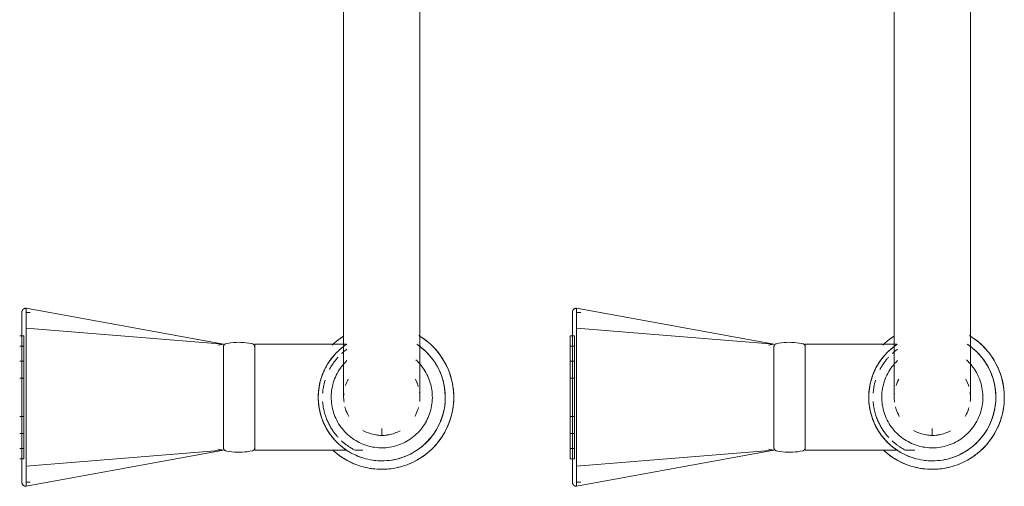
# Model space of a CAD drawing. Header units: millimetres. Extents: x -281 to 121694, y -16481 to 65128.
# Tile 623 of 656: x 14965 to 15197, y 33159 to 33269. Entities that reach past the tile are written whole.
import ezdxf

# ---------------------------------------------------------------- set-up
doc = ezdxf.new("R2010")
doc.units = ezdxf.units.MM
doc.layers.add('A--L74__VasteSanitaireVoorz', color=1, linetype='Continuous', lineweight=5)
doc.layers.add('A--L82__LosseGebruikersInvent', color=1, linetype='Continuous', lineweight=5)

# ---------------------------------------------------------------- blocks, each defined once
blk = doc.blocks.new('NLRS_82_FU_UN_spoekbak_gen_kad - spoelbak dxbxh 900x1200x957-V536-L_80_ 15')
at = {"layer": 'A--L74__VasteSanitaireVoorz'}
for p, q in [((37.39, -44.82), (84, -36.32)), ((84, -41.04), (84, -36.32)), ((167.39, -44.82), (214, -36.32)), ((214, -41.04), (214, -36.32)), ((84, -37.32), (83, -37.32)), ((214, -37.32), (213, -37.32)), ((37.39, -44.82), (84, -41.04)), ((84, -73.61), (84, -41.04)), ((167.39, -44.82), (214, -41.04)), ((214, -73.61), (214, -41.04)), ((85.5, -42.82), (84.5, -42.82)), ((84.5, -42.82), (84.5, -71.82)), ((84.5, -42.82), (84.5, -71.82)), ((85.5, -71.82), (85.5, -42.82)), ((85.5, -71.82), (85.5, -42.82)), ((215.5, -42.82), (214.5, -42.82)), ((214.5, -42.82), (214.5, -71.82)), ((214.5, -42.82), (214.5, -71.82)), ((6.3, -44.82), (4.1, -44.82)), ((30, -44.82), (8.29, -44.82)), ((30, -69.82), (30, -44.82)), ((38.71, -45.05), (37.39, -44.82)), ((37.39, -45.25), (37.39, -69.4)), ((85.5, -45.24), (84.5, -45.24)), ((84.5, -45.24), (84.5, -69.41)), ((84.5, -45.24), (84.5, -69.41)), ((84.5, -69.41), (84.5, -45.24)), ((84.5, -69.41), (84.5, -45.24)), ((85.5, -69.41), (85.5, -45.24)), ((85.5, -69.41), (85.5, -45.24)), ((85.5, -45.24), (85.5, -69.41)), ((85.5, -45.24), (85.5, -69.41)), ((136.3, -44.82), (134.49, -44.82)), ((160, -44.82), (138.29, -44.82)), ((160, -69.82), (160, -44.82)), ((168.71, -45.05), (167.39, -44.82)), ((167.39, -45.25), (167.39, -69.4)), ((215.5, -45.24), (214.5, -45.24)), ((214.5, -45.24), (214.5, -69.41)), ((214.5, -45.24), (214.5, -69.41)), ((214.5, -69.41), (214.5, -45.24)), ((214.5, -69.41), (214.5, -45.24)), ((0, -48.49), (0, -49.97)), ((85.5, -48.79), (84.5, -48.79)), ((84.5, -48.79), (84.5, -65.85)), ((84.5, -48.79), (84.5, -65.85)), ((84.5, -65.85), (84.5, -48.79)), ((84.5, -65.85), (84.5, -48.79)), ((85.5, -65.85), (85.5, -48.79)), ((85.5, -65.85), (85.5, -48.79)), ((85.5, -48.79), (85.5, -65.85)), ((85.5, -48.79), (85.5, -65.85)), ((130, -48.49), (130, -49.97)), ((215.5, -48.79), (214.5, -48.79)), ((214.5, -48.79), (214.5, -65.85)), ((214.5, -48.79), (214.5, -65.85)), ((214.5, -65.85), (214.5, -48.79)), ((214.5, -65.85), (214.5, -48.79)), ((85.5, -52.79), (84.5, -52.79)), ((84.5, -52.79), (84.5, -61.86)), ((84.5, -52.79), (84.5, -61.86)), ((84.5, -61.86), (84.5, -52.79)), ((84.5, -61.86), (84.5, -52.79)), ((85.5, -61.86), (85.5, -52.79)), ((85.5, -61.86), (85.5, -52.79)), ((85.5, -52.79), (85.5, -61.86)), ((85.5, -52.79), (85.5, -61.86)), ((215.5, -52.79), (214.5, -52.79)), ((214.5, -52.79), (214.5, -61.86)), ((214.5, -52.79), (214.5, -61.86)), ((214.5, -61.86), (214.5, -52.79)), ((214.5, -61.86), (214.5, -52.79)), ((84, -59.18), (84, -55.47)), ((214, -59.18), (214, -55.47)), ((84.5, -61.86), (85.5, -61.86)), ((214.5, -61.86), (215.5, -61.86)), ((84.5, -65.85), (85.5, -65.85)), ((214.5, -65.85), (215.5, -65.85)), ((37.39, -69.82), (38.71, -69.6)), ((84.5, -69.41), (85.5, -69.41)), ((167.39, -69.82), (168.71, -69.6)), ((214.5, -69.41), (215.5, -69.41)), ((8.39, -69.82), (30, -69.82)), ((37.39, -69.82), (84, -78.33)), ((37.39, -69.82), (84, -73.61)), ((84.5, -71.82), (85.5, -71.82)), ((138.39, -69.82), (160, -69.82)), ((167.39, -69.82), (214, -78.33)), ((167.39, -69.82), (214, -73.61)), ((214.5, -71.82), (215.5, -71.82)), ((84, -78.33), (84, -73.61)), ((214, -78.33), (214, -73.61)), ((83, -77.33), (84, -77.33)), ((213, -77.33), (214, -77.33)), ((-9, -87.32), (-9, -177.32)), ((9, -177.32), (9, -87.32)), ((121, -87.32), (121, -177.32)), ((139, -177.32), (139, -87.32))]:
    blk.add_line(p, q, dxfattribs=at)
at = {"layer": 'A--L74__VasteSanitaireVoorz', "flags": 128}
for points in [[(84, -36.32), (84.04, -36.32), (84.08, -36.32), (84.12, -36.33), (84.16, -36.33), (84.2, -36.34), (84.24, -36.35), (84.28, -36.36), (84.31, -36.37), (84.35, -36.38), (84.39, -36.4), (84.43, -36.41), (84.46, -36.43), (84.5, -36.45), (84.53, -36.47), (84.56, -36.49), (84.6, -36.52), (84.63, -36.54), (84.66, -36.57), (84.69, -36.59), (84.72, -36.62), (84.74, -36.65), (84.77, -36.68), (84.8, -36.71), (84.82, -36.75), (84.84, -36.78), (84.86, -36.81), (84.88, -36.85), (84.9, -36.88), (84.92, -36.92), (84.93, -36.96), (84.95, -36.99), (84.96, -37.03), (84.97, -37.07), (84.98, -37.11), (84.99, -37.15), (84.99, -37.19), (85, -37.23), (85, -37.27), (85, -37.31), (85, -37.32)], [(214, -36.32), (214.04, -36.32), (214.08, -36.32), (214.12, -36.33), (214.16, -36.33), (214.2, -36.34), (214.24, -36.35), (214.28, -36.36), (214.31, -36.37), (214.35, -36.38), (214.39, -36.4), (214.43, -36.41), (214.46, -36.43), (214.5, -36.45), (214.53, -36.47), (214.56, -36.49), (214.6, -36.52), (214.63, -36.54), (214.66, -36.57), (214.69, -36.59), (214.72, -36.62), (214.74, -36.65), (214.77, -36.68), (214.8, -36.71), (214.82, -36.75), (214.84, -36.78), (214.86, -36.81), (214.88, -36.85), (214.9, -36.88), (214.92, -36.92), (214.93, -36.96), (214.95, -36.99), (214.96, -37.03), (214.97, -37.07), (214.98, -37.11), (214.99, -37.15), (214.99, -37.19), (215, -37.23), (215, -37.27), (215, -37.31), (215, -37.32)], [(85, -37.32), (85, -37.32), (85, -37.34), (85, -37.36), (85, -37.4), (85, -37.43)], [(85, -41.36), (85, -41.14), (85, -40.92), (85, -40.7), (85, -40.49), (85, -40.28), (85, -40.07), (85, -39.87), (85, -39.68), (85, -39.49), (85, -39.31), (85, -39.13), (85, -38.97), (85, -38.8), (85, -38.65), (85, -38.5), (85, -38.36), (85, -38.23), (85, -38.11), (85, -37.99), (85, -37.89), (85, -37.79), (85, -37.7), (85, -37.62), (85, -37.55), (85, -37.49), (85, -37.44), (85, -37.39), (85, -37.36), (85, -37.34), (85, -37.32), (85, -37.32)], [(85, -37.43), (85, -37.84), (85, -38.33), (85, -38.89), (85, -39.53), (85, -40.24), (85, -41.03), (85, -41.88), (85, -42.81), (85, -43.8), (85, -44.86), (85, -45.99), (85, -47.18), (85, -48.43), (85, -49.74), (85, -51.11), (85, -52.53), (85, -53.39)], [(215, -37.32), (215, -37.32), (215, -37.34), (215, -37.36), (215, -37.4), (215, -37.43)], [(215, -41.36), (215, -41.14), (215, -40.92), (215, -40.7), (215, -40.49), (215, -40.28), (215, -40.07), (215, -39.87), (215, -39.68), (215, -39.49), (215, -39.31), (215, -39.13), (215, -38.97), (215, -38.8), (215, -38.65), (215, -38.5), (215, -38.36), (215, -38.23), (215, -38.11), (215, -37.99), (215, -37.89), (215, -37.79), (215, -37.7), (215, -37.62), (215, -37.55), (215, -37.49), (215, -37.44), (215, -37.39), (215, -37.36), (215, -37.34), (215, -37.32), (215, -37.32)], [(215, -37.43), (215, -37.84), (215, -38.33), (215, -38.89), (215, -39.53), (215, -40.24), (215, -41.03), (215, -41.88), (215, -42.81), (215, -43.8), (215, -44.86), (215, -45.99), (215, -47.18), (215, -48.43), (215, -49.74), (215, -51.11), (215, -52.53), (215, -53.39)], [(0, -40.32), (-0.68, -40.34), (-1.36, -40.38), (-2.04, -40.45), (-2.71, -40.54), (-3.38, -40.66), (-4.04, -40.81), (-4.7, -40.99), (-5.35, -41.19), (-5.99, -41.41), (-6.62, -41.67), (-7.24, -41.94), (-7.85, -42.25), (-8.45, -42.57), (-9.03, -42.92), (-9.6, -43.29), (-10.15, -43.69), (-10.69, -44.11), (-11.21, -44.54), (-11.71, -45), (-12.2, -45.48), (-12.66, -45.98), (-13.1, -46.49), (-13.53, -47.03), (-13.93, -47.57), (-14.31, -48.14), (-14.66, -48.72), (-14.99, -49.31), (-15.3, -49.92), (-15.59, -50.54), (-15.84, -51.16), (-16.08, -51.8), (-16.29, -52.45), (-16.47, -53.11), (-16.62, -53.77), (-16.75, -54.43), (-16.85, -55.11), (-16.93, -55.78), (-16.98, -56.46), (-17, -57.14), (-16.99, -57.82), (-16.96, -58.5), (-16.9, -59.18), (-16.81, -59.85), (-16.7, -60.52), (-16.56, -61.19), (-16.39, -61.85), (-16.19, -62.5), (-15.97, -63.14), (-15.73, -63.77), (-15.46, -64.4), (-15.16, -65.01), (-14.84, -65.61), (-14.5, -66.2), (-14.13, -66.77), (-13.74, -67.33), (-13.33, -67.87), (-12.9, -68.39), (-12.45, -68.9), (-11.97, -69.39), (-11.48, -69.86), (-10.97, -70.31), (-10.44, -70.74), (-9.9, -71.14), (-9.34, -71.53), (-8.76, -71.89)], [(11.48, -44.79), (10.97, -44.34), (10.44, -43.91), (9.9, -43.5), (9.34, -43.12), (8.76, -42.76), (8.17, -42.42), (7.57, -42.1), (6.96, -41.81), (6.33, -41.55), (5.69, -41.31), (5.05, -41.09), (4.4, -40.9), (3.74, -40.74), (3.07, -40.6), (2.4, -40.49), (1.72, -40.41), (1.05, -40.36), (0.37, -40.33), (0, -40.32)], [(85, -73.28), (85, -71.42), (85, -69.53), (85, -67.62), (85, -65.7), (85, -63.76), (85, -61.81), (85, -59.86), (85, -57.9), (85, -55.94), (85, -53.98), (85, -52.03), (85, -50.09), (85, -48.15), (85, -46.24), (85, -44.34), (85, -42.46), (85, -41.36)], [(130, -40.32), (129.32, -40.34), (128.64, -40.38), (127.96, -40.45), (127.29, -40.54), (126.62, -40.66), (125.96, -40.81), (125.3, -40.99), (124.65, -41.19), (124.01, -41.41), (123.38, -41.67), (122.76, -41.94), (122.15, -42.25), (121.55, -42.57), (120.97, -42.92), (120.4, -43.29), (119.85, -43.69), (119.31, -44.11), (118.79, -44.54), (118.29, -45), (117.8, -45.48), (117.34, -45.98), (116.9, -46.49), (116.47, -47.03), (116.07, -47.57), (115.69, -48.14), (115.34, -48.72), (115.01, -49.31), (114.7, -49.92), (114.41, -50.54), (114.16, -51.16), (113.92, -51.8), (113.71, -52.45), (113.53, -53.11), (113.38, -53.77), (113.25, -54.43), (113.15, -55.11), (113.07, -55.78), (113.02, -56.46), (113, -57.14), (113.01, -57.82), (113.04, -58.5), (113.1, -59.18), (113.19, -59.85), (113.3, -60.52), (113.44, -61.19), (113.61, -61.85), (113.81, -62.5), (114.03, -63.14), (114.27, -63.77), (114.54, -64.4), (114.84, -65.01), (115.16, -65.61), (115.5, -66.2), (115.87, -66.77), (116.26, -67.33), (116.67, -67.87), (117.1, -68.39), (117.55, -68.9), (118.03, -69.39), (118.52, -69.86), (119.03, -70.31), (119.56, -70.74), (120.1, -71.14), (120.66, -71.53), (121.24, -71.89)], [(141.48, -44.79), (140.97, -44.34), (140.44, -43.91), (139.9, -43.5), (139.34, -43.12), (138.76, -42.76), (138.17, -42.42), (137.57, -42.1), (136.96, -41.81), (136.33, -41.55), (135.69, -41.31), (135.05, -41.09), (134.4, -40.9), (133.74, -40.74), (133.07, -40.6), (132.4, -40.49), (131.72, -40.41), (131.05, -40.36), (130.37, -40.33), (130, -40.32)], [(215, -73.28), (215, -71.42), (215, -69.53), (215, -67.62), (215, -65.7), (215, -63.76), (215, -61.81), (215, -59.86), (215, -57.9), (215, -55.94), (215, -53.98), (215, -52.03), (215, -50.09), (215, -48.15), (215, -46.24), (215, -44.34), (215, -42.46), (215, -41.36)], [(0, -42.32), (-0.6, -42.34), (-1.2, -42.37), (-1.8, -42.43), (-2.39, -42.52), (-2.98, -42.62), (-3.57, -42.75), (-4.15, -42.91), (-4.72, -43.09), (-5.28, -43.29), (-5.84, -43.51), (-6.39, -43.75), (-6.93, -44.02), (-7.45, -44.31), (-7.97, -44.62), (-8.47, -44.94), (-8.96, -45.29), (-9.43, -45.66), (-9.89, -46.05), (-10.33, -46.45), (-10.76, -46.87), (-11.17, -47.31), (-11.56, -47.77), (-11.93, -48.24), (-12.29, -48.72), (-12.62, -49.22), (-12.94, -49.73), (-13.23, -50.25), (-13.5, -50.79), (-13.75, -51.33), (-13.98, -51.89), (-14.19, -52.45), (-14.37, -53.02), (-14.53, -53.6), (-14.67, -54.19), (-14.78, -54.77), (-14.87, -55.37), (-14.94, -55.96), (-14.98, -56.56), (-15, -57.16), (-14.99, -57.76), (-14.96, -58.36), (-14.91, -58.96), (-14.83, -59.55), (-14.73, -60.15), (-14.61, -60.73), (-14.46, -61.31), (-14.29, -61.89), (-14.09, -62.46), (-13.88, -63.02), (-13.64, -63.57), (-13.38, -64.11), (-13.1, -64.64), (-12.79, -65.15), (-12.47, -65.66), (-12.13, -66.15), (-11.76, -66.63), (-11.38, -67.09), (-10.98, -67.54), (-10.57, -67.97), (-10.13, -68.38), (-9.68, -68.78), (-9.22, -69.16), (-8.73, -69.52), (-8.24, -69.86)], [(8.47, -69.7), (8.96, -69.36), (9.43, -68.99), (9.89, -68.6), (10.33, -68.2), (10.76, -67.77), (11.17, -67.34), (11.56, -66.88), (11.93, -66.41), (12.29, -65.93), (12.62, -65.43), (12.94, -64.92), (13.23, -64.39), (13.5, -63.86), (13.75, -63.31), (13.98, -62.76), (14.19, -62.2), (14.37, -61.62), (14.53, -61.05), (14.67, -60.46), (14.78, -59.87), (14.87, -59.28), (14.94, -58.68), (14.98, -58.09), (15, -57.49), (14.99, -56.89), (14.96, -56.29), (14.91, -55.69), (14.83, -55.09), (14.73, -54.5), (14.61, -53.92), (14.46, -53.33), (14.29, -52.76), (14.09, -52.19), (13.88, -51.63), (13.64, -51.08), (13.38, -50.54), (13.1, -50.01), (12.79, -49.49), (12.47, -48.99), (12.13, -48.5), (11.76, -48.02), (11.38, -47.56), (10.98, -47.11), (10.57, -46.68), (10.13, -46.26), (9.68, -45.87), (9.22, -45.49), (8.73, -45.13), (8.24, -44.79), (7.73, -44.47), (7.21, -44.17), (6.68, -43.89), (6.14, -43.64), (5.59, -43.4), (5.02, -43.19), (4.46, -43), (3.88, -42.83), (3.3, -42.69), (2.71, -42.57), (2.12, -42.47), (1.52, -42.4), (0.92, -42.35), (0.32, -42.33), (0, -42.32)], [(130, -42.32), (129.4, -42.34), (128.8, -42.37), (128.2, -42.43), (127.61, -42.52), (127.02, -42.62), (126.43, -42.75), (125.85, -42.91), (125.28, -43.09), (124.72, -43.29), (124.16, -43.51), (123.61, -43.75), (123.07, -44.02), (122.55, -44.31), (122.03, -44.62), (121.53, -44.94), (121.04, -45.29), (120.57, -45.66), (120.11, -46.05), (119.67, -46.45), (119.24, -46.87), (118.83, -47.31), (118.44, -47.77), (118.07, -48.24), (117.71, -48.72), (117.38, -49.22), (117.06, -49.73), (116.77, -50.25), (116.5, -50.79), (116.25, -51.33), (116.02, -51.89), (115.81, -52.45), (115.63, -53.02), (115.47, -53.6), (115.33, -54.19), (115.22, -54.77), (115.13, -55.37), (115.06, -55.96), (115.02, -56.56), (115, -57.16), (115.01, -57.76), (115.04, -58.36), (115.09, -58.96), (115.17, -59.55), (115.27, -60.15), (115.39, -60.73), (115.54, -61.31), (115.71, -61.89), (115.91, -62.46), (116.12, -63.02), (116.36, -63.57), (116.62, -64.11), (116.9, -64.64), (117.21, -65.15), (117.53, -65.66), (117.87, -66.15), (118.24, -66.63), (118.62, -67.09), (119.02, -67.54), (119.43, -67.97), (119.87, -68.38), (120.32, -68.78), (120.78, -69.16), (121.27, -69.52), (121.76, -69.86)], [(138.47, -69.7), (138.96, -69.36), (139.43, -68.99), (139.89, -68.6), (140.33, -68.2), (140.76, -67.77), (141.17, -67.34), (141.56, -66.88), (141.93, -66.41), (142.29, -65.93), (142.62, -65.43), (142.94, -64.92), (143.23, -64.39), (143.5, -63.86), (143.75, -63.31), (143.98, -62.76), (144.19, -62.2), (144.37, -61.62), (144.53, -61.05), (144.67, -60.46), (144.78, -59.87), (144.87, -59.28), (144.94, -58.68), (144.98, -58.09), (145, -57.49), (144.99, -56.89), (144.96, -56.29), (144.91, -55.69), (144.83, -55.09), (144.73, -54.5), (144.61, -53.92), (144.46, -53.33), (144.29, -52.76), (144.09, -52.19), (143.88, -51.63), (143.64, -51.08), (143.38, -50.54), (143.1, -50.01), (142.79, -49.49), (142.47, -48.99), (142.13, -48.5), (141.76, -48.02), (141.38, -47.56), (140.98, -47.11), (140.57, -46.68), (140.13, -46.26), (139.68, -45.87), (139.22, -45.49), (138.73, -45.13), (138.24, -44.79), (137.73, -44.47), (137.21, -44.17), (136.68, -43.89), (136.14, -43.64), (135.59, -43.4), (135.02, -43.19), (134.46, -43), (133.88, -42.83), (133.3, -42.69), (132.71, -42.57), (132.12, -42.47), (131.52, -42.4), (130.92, -42.35), (130.32, -42.33), (130, -42.32)], [(0, -45.39), (-0.48, -45.4), (-0.95, -45.42), (-1.43, -45.47), (-1.9, -45.54), (-2.37, -45.62), (-2.84, -45.73), (-3.3, -45.85), (-3.76, -45.99), (-4.21, -46.15), (-4.65, -46.33), (-5.08, -46.52), (-5.51, -46.74), (-5.93, -46.96), (-6.34, -47.21), (-6.74, -47.47), (-7.13, -47.75), (-7.51, -48.04), (-7.87, -48.35), (-8.22, -48.67), (-8.56, -49.01), (-8.89, -49.36), (-9.2, -49.72), (-9.5, -50.09), (-9.78, -50.48), (-10.05, -50.87), (-10.3, -51.28), (-10.53, -51.7), (-10.75, -52.12), (-10.94, -52.56), (-11.13, -53), (-11.29, -53.45), (-11.44, -53.9), (-11.56, -54.36), (-11.67, -54.83), (-11.76, -55.29), (-11.84, -55.77), (-11.89, -56.24), (-11.92, -56.72), (-11.94, -57.2), (-11.93, -57.67), (-11.91, -58.15), (-11.87, -58.63), (-11.81, -59.1), (-11.72, -59.57), (-11.63, -60.04), (-11.51, -60.5), (-11.37, -60.96), (-11.22, -61.41), (-11.05, -61.85), (-10.86, -62.29), (-10.65, -62.72), (-10.42, -63.14), (-10.18, -63.56), (-9.93, -63.96), (-9.65, -64.35), (-9.36, -64.73), (-9.06, -65.1), (-8.74, -65.45), (-8.41, -65.8), (-8.06, -66.13)], [(8.22, -65.98), (8.56, -65.64), (8.89, -65.29), (9.2, -64.93), (9.5, -64.56), (9.78, -64.17), (10.05, -63.77), (10.3, -63.37), (10.53, -62.95), (10.75, -62.53), (10.94, -62.09), (11.13, -61.65), (11.29, -61.2), (11.44, -60.75), (11.56, -60.29), (11.67, -59.82), (11.76, -59.35), (11.84, -58.88), (11.89, -58.41), (11.92, -57.93), (11.94, -57.45), (11.93, -56.98), (11.91, -56.5), (11.87, -56.02), (11.81, -55.55), (11.72, -55.08), (11.63, -54.61), (11.51, -54.15), (11.37, -53.69), (11.22, -53.24), (11.05, -52.79), (10.86, -52.36), (10.65, -51.93), (10.42, -51.5), (10.18, -51.09), (9.93, -50.69), (9.65, -50.3), (9.36, -49.92), (9.06, -49.55), (8.74, -49.19), (8.41, -48.85), (8.06, -48.52), (7.71, -48.21), (7.33, -47.9), (6.95, -47.62), (6.56, -47.35), (6.15, -47.09), (5.74, -46.86), (5.32, -46.64), (4.89, -46.43), (4.45, -46.24), (4, -46.08), (3.55, -45.92), (3.09, -45.79), (2.62, -45.68), (2.16, -45.58), (1.68, -45.51), (1.21, -45.45), (0.73, -45.41), (0.26, -45.39), (0, -45.39)], [(30, -45.42), (30, -45.39), (30, -45.36), (30.01, -45.33), (30.01, -45.3), (30.01, -45.27), (30.02, -45.24), (30.03, -45.21), (30.04, -45.18), (30.05, -45.16), (30.06, -45.13), (30.07, -45.1), (30.08, -45.07), (30.1, -45.05), (30.11, -45.02), (30.13, -45), (30.15, -44.97), (30.17, -44.95), (30.19, -44.92), (30.21, -44.9), (30.23, -44.88), (30.25, -44.86), (30.27, -44.84), (30.3, -44.82), (30.32, -44.8), (30.34, -44.79), (30.37, -44.77), (30.4, -44.76), (30.42, -44.74), (30.45, -44.73), (30.48, -44.72), (30.51, -44.71), (30.53, -44.7), (30.56, -44.69), (30.59, -44.69)], [(30, -45.42), (30, -45.43), (30, -45.46), (30, -45.5), (30, -45.57), (30, -45.66), (30, -45.76), (30, -45.88), (30, -46.02), (30, -46.18), (30, -46.36), (30, -46.55), (30, -46.76), (30, -46.99), (30, -47.24), (30, -47.5), (30, -47.78), (30, -48.07), (30, -48.37), (30, -48.7), (30, -49.03), (30, -49.38), (30, -49.74), (30, -50.11), (30, -50.5), (30, -50.89), (30, -51.3), (30, -51.71), (30, -52.14), (30, -52.57), (30, -53.01), (30, -53.46), (30, -53.91), (30, -54.37), (30, -54.83), (30, -55.3), (30, -55.77), (30, -56.24), (30, -56.72), (30, -57.2), (30, -57.67), (30, -58.15), (30, -58.62), (30, -59.09), (30, -59.56), (30, -60.03), (30, -60.49), (30, -60.95), (30, -61.4), (30, -61.84), (30, -62.28), (30, -62.71), (30, -63.13), (30, -63.54), (30, -63.94), (30, -64.33), (30, -64.71), (30, -65.08), (30, -65.43), (30, -65.77), (30, -66.1), (30, -66.42), (30, -66.72), (30, -67), (30, -67.27), (30, -67.52), (30, -67.76), (30, -67.98), (30, -68.19), (30, -68.37), (30, -68.54), (30, -68.69), (30, -68.82), (30, -68.94), (30, -69.03), (30, -69.11), (30, -69.17), (30, -69.21), (30, -69.23), (30, -69.23)], [(30, -46.46), (30, -46.28), (30, -46.11), (30, -45.96), (30, -45.82), (30, -45.71), (30, -45.62), (30, -45.54), (30, -45.48), (30, -45.44), (30, -45.42), (30, -45.42)], [(30.59, -44.69), (31.18, -44.57), (31.78, -44.48), (32.37, -44.42), (32.97, -44.38), (33.57, -44.36), (34.17, -44.37), (34.77, -44.4), (35.37, -44.45), (35.96, -44.53), (36.55, -44.64), (36.8, -44.69)], [(36.8, -44.69), (36.83, -44.69), (36.86, -44.7), (36.88, -44.71), (36.91, -44.72), (36.94, -44.73), (36.97, -44.74), (36.99, -44.76), (37.02, -44.77), (37.05, -44.79), (37.07, -44.8), (37.1, -44.82), (37.12, -44.84), (37.14, -44.86), (37.16, -44.88), (37.18, -44.9), (37.21, -44.92), (37.22, -44.95), (37.24, -44.97), (37.26, -44.99), (37.28, -45.02), (37.29, -45.05), (37.31, -45.07), (37.32, -45.1), (37.33, -45.13), (37.34, -45.15), (37.35, -45.18), (37.36, -45.21), (37.37, -45.24), (37.38, -45.27), (37.38, -45.3), (37.39, -45.33), (37.39, -45.36), (37.39, -45.39), (37.39, -45.42)], [(37.39, -69.23), (37.39, -69.22), (37.39, -69.19), (37.39, -69.14), (37.39, -69.08), (37.39, -68.99), (37.39, -68.89), (37.39, -68.77), (37.39, -68.62), (37.39, -68.47), (37.39, -68.29), (37.39, -68.09), (37.39, -67.88), (37.39, -67.66), (37.39, -67.41), (37.39, -67.15), (37.39, -66.87), (37.39, -66.58), (37.39, -66.27), (37.39, -65.95), (37.39, -65.62), (37.39, -65.27), (37.39, -64.91), (37.39, -64.54), (37.39, -64.15), (37.39, -63.76), (37.39, -63.35), (37.39, -62.93), (37.39, -62.51), (37.39, -62.08), (37.39, -61.64), (37.39, -61.19), (37.39, -60.74), (37.39, -60.28), (37.39, -59.81), (37.39, -59.35), (37.39, -58.88), (37.39, -58.4), (37.39, -57.93), (37.39, -57.45), (37.39, -56.98), (37.39, -56.5), (37.39, -56.03), (37.39, -55.55), (37.39, -55.08), (37.39, -54.62), (37.39, -54.16), (37.39, -53.7), (37.39, -53.25), (37.39, -52.81), (37.39, -52.37), (37.39, -51.94), (37.39, -51.52), (37.39, -51.11), (37.39, -50.71), (37.39, -50.32), (37.39, -49.94), (37.39, -49.57), (37.39, -49.22), (37.39, -48.87), (37.39, -48.55), (37.39, -48.23), (37.39, -47.93), (37.39, -47.65), (37.39, -47.38), (37.39, -47.12), (37.39, -46.89), (37.39, -46.67), (37.39, -46.46), (37.39, -46.28), (37.39, -46.11), (37.39, -45.96), (37.39, -45.82), (37.39, -45.71), (37.39, -45.62), (37.39, -45.54), (37.39, -45.48), (37.39, -45.44), (37.39, -45.42), (37.39, -45.42)], [(37.39, -45.42), (37.39, -45.43), (37.39, -45.46), (37.39, -45.5), (37.39, -45.57), (37.39, -45.66), (37.39, -45.76), (37.39, -45.88), (37.39, -46.02), (37.39, -46.18), (37.39, -46.36)], [(130, -45.39), (129.52, -45.4), (129.05, -45.42), (128.57, -45.47), (128.1, -45.54), (127.63, -45.62), (127.16, -45.73), (126.7, -45.85), (126.24, -45.99), (125.79, -46.15), (125.35, -46.33), (124.92, -46.52), (124.49, -46.74), (124.07, -46.96), (123.66, -47.21), (123.26, -47.47), (122.87, -47.75), (122.49, -48.04), (122.13, -48.35), (121.78, -48.67), (121.44, -49.01), (121.11, -49.36), (120.8, -49.72), (120.5, -50.09), (120.22, -50.48), (119.95, -50.87), (119.7, -51.28), (119.47, -51.7), (119.25, -52.12), (119.06, -52.56), (118.87, -53), (118.71, -53.45), (118.56, -53.9), (118.44, -54.36), (118.33, -54.83), (118.24, -55.29), (118.16, -55.77), (118.11, -56.24), (118.08, -56.72), (118.06, -57.2), (118.07, -57.67), (118.09, -58.15), (118.13, -58.63), (118.19, -59.1), (118.28, -59.57), (118.37, -60.04), (118.49, -60.5), (118.63, -60.96), (118.78, -61.41), (118.95, -61.85), (119.14, -62.29), (119.35, -62.72), (119.58, -63.14), (119.82, -63.56), (120.07, -63.96), (120.35, -64.35), (120.64, -64.73), (120.94, -65.1), (121.26, -65.45), (121.59, -65.8), (121.94, -66.13)], [(138.22, -65.98), (138.56, -65.64), (138.89, -65.29), (139.2, -64.93), (139.5, -64.56), (139.78, -64.17), (140.05, -63.77), (140.3, -63.37), (140.53, -62.95), (140.75, -62.53), (140.94, -62.09), (141.13, -61.65), (141.29, -61.2), (141.44, -60.75), (141.56, -60.29), (141.67, -59.82), (141.76, -59.35), (141.84, -58.88), (141.89, -58.41), (141.92, -57.93), (141.94, -57.45), (141.93, -56.98), (141.91, -56.5), (141.87, -56.02), (141.81, -55.55), (141.72, -55.08), (141.63, -54.61), (141.51, -54.15), (141.37, -53.69), (141.22, -53.24), (141.05, -52.79), (140.86, -52.36), (140.65, -51.93), (140.42, -51.5), (140.18, -51.09), (139.93, -50.69), (139.65, -50.3), (139.36, -49.92), (139.06, -49.55), (138.74, -49.19), (138.41, -48.85), (138.06, -48.52), (137.71, -48.21), (137.33, -47.9), (136.95, -47.62), (136.56, -47.35), (136.15, -47.09), (135.74, -46.86), (135.32, -46.64), (134.89, -46.43), (134.45, -46.24), (134, -46.08), (133.55, -45.92), (133.09, -45.79), (132.62, -45.68), (132.16, -45.58), (131.68, -45.51), (131.21, -45.45), (130.73, -45.41), (130.26, -45.39), (130, -45.39)], [(160, -45.42), (160, -45.39), (160, -45.36), (160.01, -45.33), (160.01, -45.3), (160.01, -45.27), (160.02, -45.24), (160.03, -45.21), (160.04, -45.18), (160.05, -45.16), (160.06, -45.13), (160.07, -45.1), (160.08, -45.07), (160.1, -45.05), (160.11, -45.02), (160.13, -45), (160.15, -44.97), (160.17, -44.95), (160.19, -44.92), (160.21, -44.9), (160.23, -44.88), (160.25, -44.86), (160.27, -44.84), (160.3, -44.82), (160.32, -44.8), (160.34, -44.79), (160.37, -44.77), (160.4, -44.76), (160.42, -44.74), (160.45, -44.73), (160.48, -44.72), (160.51, -44.71), (160.53, -44.7), (160.56, -44.69), (160.59, -44.69)], [(160, -45.42), (160, -45.43), (160, -45.46), (160, -45.5), (160, -45.57), (160, -45.66), (160, -45.76), (160, -45.88), (160, -46.02), (160, -46.18), (160, -46.36), (160, -46.55), (160, -46.76), (160, -46.99), (160, -47.24), (160, -47.5), (160, -47.78), (160, -48.07), (160, -48.37), (160, -48.7), (160, -49.03), (160, -49.38), (160, -49.74), (160, -50.11), (160, -50.5), (160, -50.89), (160, -51.3), (160, -51.71), (160, -52.14), (160, -52.57), (160, -53.01), (160, -53.46), (160, -53.91), (160, -54.37), (160, -54.83), (160, -55.3), (160, -55.77), (160, -56.24), (160, -56.72), (160, -57.2), (160, -57.67), (160, -58.15), (160, -58.62), (160, -59.09), (160, -59.56), (160, -60.03), (160, -60.49), (160, -60.95), (160, -61.4), (160, -61.84), (160, -62.28), (160, -62.71), (160, -63.13), (160, -63.54), (160, -63.94), (160, -64.33), (160, -64.71), (160, -65.08), (160, -65.43), (160, -65.77), (160, -66.1), (160, -66.42), (160, -66.72), (160, -67), (160, -67.27), (160, -67.52), (160, -67.76), (160, -67.98), (160, -68.19), (160, -68.37), (160, -68.54), (160, -68.69), (160, -68.82), (160, -68.94), (160, -69.03), (160, -69.11), (160, -69.17), (160, -69.21), (160, -69.23), (160, -69.23)], [(160, -46.46), (160, -46.28), (160, -46.11), (160, -45.96), (160, -45.82), (160, -45.71), (160, -45.62), (160, -45.54), (160, -45.48), (160, -45.44), (160, -45.42), (160, -45.42)], [(160.59, -44.69), (161.18, -44.57), (161.78, -44.48), (162.37, -44.42), (162.97, -44.38), (163.57, -44.36), (164.17, -44.37), (164.77, -44.4), (165.37, -44.45), (165.96, -44.53), (166.55, -44.64), (166.8, -44.69)], [(166.8, -44.69), (166.83, -44.69), (166.86, -44.7), (166.88, -44.71), (166.91, -44.72), (166.94, -44.73), (166.97, -44.74), (166.99, -44.76), (167.02, -44.77), (167.05, -44.79), (167.07, -44.8), (167.1, -44.82), (167.12, -44.84), (167.14, -44.86), (167.16, -44.88), (167.18, -44.9), (167.21, -44.92), (167.22, -44.95), (167.24, -44.97), (167.26, -44.99), (167.28, -45.02), (167.29, -45.05), (167.31, -45.07), (167.32, -45.1), (167.33, -45.13), (167.34, -45.15), (167.35, -45.18), (167.36, -45.21), (167.37, -45.24), (167.38, -45.27), (167.38, -45.3), (167.39, -45.33), (167.39, -45.36), (167.39, -45.39), (167.39, -45.42)], [(167.39, -69.23), (167.39, -69.22), (167.39, -69.19), (167.39, -69.14), (167.39, -69.08), (167.39, -68.99), (167.39, -68.89), (167.39, -68.77), (167.39, -68.62), (167.39, -68.47), (167.39, -68.29), (167.39, -68.09), (167.39, -67.88), (167.39, -67.66), (167.39, -67.41), (167.39, -67.15), (167.39, -66.87), (167.39, -66.58), (167.39, -66.27), (167.39, -65.95), (167.39, -65.62), (167.39, -65.27), (167.39, -64.91), (167.39, -64.54), (167.39, -64.15), (167.39, -63.76), (167.39, -63.35), (167.39, -62.93), (167.39, -62.51), (167.39, -62.08), (167.39, -61.64), (167.39, -61.19), (167.39, -60.74), (167.39, -60.28), (167.39, -59.81), (167.39, -59.35), (167.39, -58.88), (167.39, -58.4), (167.39, -57.93), (167.39, -57.45), (167.39, -56.98), (167.39, -56.5), (167.39, -56.03), (167.39, -55.55), (167.39, -55.08), (167.39, -54.62), (167.39, -54.16), (167.39, -53.7), (167.39, -53.25), (167.39, -52.81), (167.39, -52.37), (167.39, -51.94), (167.39, -51.52), (167.39, -51.11), (167.39, -50.71), (167.39, -50.32), (167.39, -49.94), (167.39, -49.57), (167.39, -49.22), (167.39, -48.87), (167.39, -48.55), (167.39, -48.23), (167.39, -47.93), (167.39, -47.65), (167.39, -47.38), (167.39, -47.12), (167.39, -46.89), (167.39, -46.67), (167.39, -46.46), (167.39, -46.28), (167.39, -46.11), (167.39, -45.96), (167.39, -45.82), (167.39, -45.71), (167.39, -45.62), (167.39, -45.54), (167.39, -45.48), (167.39, -45.44), (167.39, -45.42), (167.39, -45.42)], [(167.39, -45.42), (167.39, -45.43), (167.39, -45.46), (167.39, -45.5), (167.39, -45.57), (167.39, -45.66), (167.39, -45.76), (167.39, -45.88), (167.39, -46.02), (167.39, -46.18), (167.39, -46.36)], [(-4.33, -49.43), (-4.01, -49.27), (-3.68, -49.11), (-3.35, -48.97), (-3.01, -48.84), (-2.67, -48.73), (-2.33, -48.63), (-1.98, -48.54), (-1.63, -48.47), (-1.27, -48.41), (-0.91, -48.37), (-0.55, -48.34), (-0.19, -48.33), (0, -48.32)], [(0, -48.32), (0.36, -48.33), (0.72, -48.35), (1.08, -48.39), (1.43, -48.44), (1.79, -48.5), (2.14, -48.58), (2.49, -48.67), (2.83, -48.78), (3.17, -48.9), (3.5, -49.03), (3.83, -49.18), (4.16, -49.34), (4.47, -49.51)], [(125.67, -49.43), (125.99, -49.27), (126.32, -49.11), (126.65, -48.97), (126.99, -48.84), (127.33, -48.73), (127.67, -48.63), (128.02, -48.54), (128.37, -48.47), (128.73, -48.41), (129.09, -48.37), (129.45, -48.34), (129.81, -48.33), (130, -48.32)], [(130, -48.32), (130.36, -48.33), (130.72, -48.35), (131.08, -48.39), (131.43, -48.44), (131.79, -48.5), (132.14, -48.58), (132.49, -48.67), (132.83, -48.78), (133.17, -48.9), (133.5, -49.03), (133.83, -49.18), (134.16, -49.34), (134.47, -49.51)], [(85, -53.39), (85, -53.57), (85, -53.76), (85, -53.96), (85, -54.16), (85, -54.37), (85, -54.58), (85, -54.79), (85, -55.01), (85, -55.24), (85, -55.46), (85, -55.69), (85, -55.92), (85, -56.16), (85, -56.4), (85, -56.63), (85, -56.87), (85, -57.11), (85, -57.35), (85, -57.59), (85, -57.83), (85, -58.07), (85, -58.31), (85, -58.54), (85, -58.78), (85, -59.01), (85, -59.24), (85, -59.46), (85, -59.69), (85, -59.9), (85, -60.12), (85, -60.33), (85, -60.53), (85, -60.73), (85, -60.93), (85, -61.12), (85, -61.26)], [(215, -53.39), (215, -53.57), (215, -53.76), (215, -53.96), (215, -54.16), (215, -54.37), (215, -54.58), (215, -54.79), (215, -55.01), (215, -55.24), (215, -55.46), (215, -55.69), (215, -55.92), (215, -56.16), (215, -56.4), (215, -56.63), (215, -56.87), (215, -57.11), (215, -57.35), (215, -57.59), (215, -57.83), (215, -58.07), (215, -58.31), (215, -58.54), (215, -58.78), (215, -59.01), (215, -59.24), (215, -59.46), (215, -59.69), (215, -59.9), (215, -60.12), (215, -60.33), (215, -60.53), (215, -60.73), (215, -60.93), (215, -61.12), (215, -61.26)], [(-8.68, -54.93), (-8.57, -54.59), (-8.46, -54.24)], [(8.51, -54.4), (8.62, -54.74), (8.72, -55.09)], [(121.32, -54.93), (121.43, -54.59), (121.54, -54.24)], [(138.51, -54.4), (138.62, -54.74), (138.72, -55.09)], [(-8.92, -58.5), (-8.96, -58.14), (-8.99, -57.78), (-9, -57.42), (-9, -57.06), (-8.98, -56.7), (-8.95, -56.34)], [(-9, -57.32), (-9, -57.35), (-9, -57.42), (-9, -57.54), (-9, -57.71), (-9, -57.92), (-9, -58.18), (-9, -58.49), (-9, -58.85), (-9, -59.25), (-9, -59.69), (-9, -60.18), (-9, -60.71), (-9, -61.29), (-9, -61.91), (-9, -62.56), (-9, -63.26), (-9, -64), (-9, -64.77), (-9, -65.58), (-9, -66.42), (-9, -67.3), (-9, -68.21), (-9, -69.15), (-9, -70.12), (-9, -71.11), (-9, -72.14), (-9, -73.18), (-9, -74.25), (-9, -75.34), (-9, -76.45), (-9, -77.58), (-9, -78.72), (-9, -79.88), (-9, -81.05), (-9, -82.22), (-9, -83.41), (-9, -84.6), (-9, -85.8), (-9, -87), (-9, -87.32)], [(8.92, -56.15), (8.96, -56.51), (8.99, -56.87), (9, -57.23), (9, -57.59), (8.98, -57.95), (8.95, -58.3)], [(9, -87.32), (9, -86.12), (9, -84.93), (9, -83.73), (9, -82.54), (9, -81.36), (9, -80.19), (9, -79.03), (9, -77.89), (9, -76.76), (9, -75.64), (9, -74.55), (9, -73.47), (9, -72.42), (9, -71.39), (9, -70.38), (9, -69.41), (9, -68.46), (9, -67.54), (9, -66.66), (9, -65.8), (9, -64.98), (9, -64.2), (9, -63.46), (9, -62.75), (9, -62.08), (9, -61.45), (9, -60.87), (9, -60.32), (9, -59.82), (9, -59.36), (9, -58.95), (9, -58.58), (9, -58.26), (9, -57.99), (9, -57.76), (9, -57.58), (9, -57.45), (9, -57.36), (9, -57.33)], [(121.08, -58.5), (121.04, -58.14), (121.01, -57.78), (121, -57.42), (121, -57.06), (121.02, -56.7), (121.05, -56.34)], [(121, -57.32), (121, -57.35), (121, -57.42), (121, -57.54), (121, -57.71), (121, -57.92), (121, -58.18), (121, -58.49), (121, -58.85), (121, -59.25), (121, -59.69), (121, -60.18), (121, -60.71), (121, -61.29), (121, -61.91), (121, -62.56), (121, -63.26), (121, -64), (121, -64.77), (121, -65.58), (121, -66.42), (121, -67.3), (121, -68.21), (121, -69.15), (121, -70.12), (121, -71.11), (121, -72.14), (121, -73.18), (121, -74.25), (121, -75.34), (121, -76.45), (121, -77.58), (121, -78.72), (121, -79.88), (121, -81.05), (121, -82.22), (121, -83.41), (121, -84.6), (121, -85.8), (121, -87), (121, -87.32)], [(138.92, -56.15), (138.96, -56.51), (138.99, -56.87), (139, -57.23), (139, -57.59), (138.98, -57.95), (138.95, -58.3)], [(139, -87.32), (139, -86.12), (139, -84.93), (139, -83.73), (139, -82.54), (139, -81.36), (139, -80.19), (139, -79.03), (139, -77.89), (139, -76.76), (139, -75.64), (139, -74.55), (139, -73.47), (139, -72.42), (139, -71.39), (139, -70.38), (139, -69.41), (139, -68.46), (139, -67.54), (139, -66.66), (139, -65.8), (139, -64.98), (139, -64.2), (139, -63.46), (139, -62.75), (139, -62.08), (139, -61.45), (139, -60.87), (139, -60.32), (139, -59.82), (139, -59.36), (139, -58.95), (139, -58.58), (139, -58.26), (139, -57.99), (139, -57.76), (139, -57.58), (139, -57.45), (139, -57.36), (139, -57.33)], [(-8.1, -61.25), (-8.25, -60.92), (-8.39, -60.59), (-8.51, -60.25), (-8.62, -59.9)], [(8.57, -60.06), (8.46, -60.4), (8.33, -60.74), (8.18, -61.07), (8.03, -61.39)], [(121.9, -61.25), (121.75, -60.92), (121.61, -60.59), (121.49, -60.25), (121.38, -59.9)], [(138.57, -60.06), (138.46, -60.4), (138.33, -60.74), (138.18, -61.07), (138.03, -61.39)], [(85, -61.26), (85, -62.71), (85, -64.11), (85, -65.46), (85, -66.74), (85, -67.97), (85, -69.13), (85, -70.23), (85, -71.26), (85, -72.23), (85, -73.13), (85, -73.95), (85, -74.71), (85, -75.39), (85, -76), (85, -76.53), (85, -76.99), (85, -77.22)], [(215, -61.26), (215, -62.71), (215, -64.11), (215, -65.46), (215, -66.74), (215, -67.97), (215, -69.13), (215, -70.23), (215, -71.26), (215, -72.23), (215, -73.13), (215, -73.95), (215, -74.71), (215, -75.39), (215, -76), (215, -76.53), (215, -76.99), (215, -77.22)], [(9.03, -71.73), (9.6, -71.35), (10.15, -70.96), (10.69, -70.54), (11.21, -70.1), (11.71, -69.65)], [(30, -69.23), (30, -69.22), (30, -69.19), (30, -69.14), (30, -69.08), (30, -68.99), (30, -68.89), (30, -68.77), (30, -68.62), (30, -68.47), (30, -68.29)], [(30.59, -69.96), (30.57, -69.96), (30.54, -69.95), (30.51, -69.94), (30.48, -69.93), (30.45, -69.92), (30.42, -69.9), (30.4, -69.89), (30.37, -69.88), (30.35, -69.86), (30.32, -69.84), (30.3, -69.83), (30.27, -69.81), (30.25, -69.79), (30.23, -69.77), (30.21, -69.75), (30.19, -69.72), (30.17, -69.7), (30.15, -69.68), (30.13, -69.65), (30.12, -69.63), (30.1, -69.6), (30.09, -69.58), (30.07, -69.55), (30.06, -69.52), (30.05, -69.49), (30.04, -69.47), (30.03, -69.44), (30.02, -69.41), (30.02, -69.38), (30.01, -69.35), (30.01, -69.32), (30, -69.29), (30, -69.26), (30, -69.23)], [(37.39, -69.23), (37.39, -69.26), (37.39, -69.29), (37.39, -69.32), (37.38, -69.35), (37.38, -69.38), (37.37, -69.41), (37.36, -69.44), (37.35, -69.46), (37.34, -69.49), (37.33, -69.52), (37.32, -69.55), (37.31, -69.57), (37.29, -69.6), (37.28, -69.63), (37.26, -69.65), (37.24, -69.68), (37.23, -69.7), (37.21, -69.72), (37.19, -69.75), (37.17, -69.77), (37.14, -69.79), (37.12, -69.81), (37.1, -69.83), (37.07, -69.84), (37.05, -69.86), (37.02, -69.88), (37, -69.89), (36.97, -69.9), (36.94, -69.92), (36.91, -69.93), (36.89, -69.94), (36.86, -69.95), (36.83, -69.96), (36.8, -69.96)], [(37.39, -68.19), (37.39, -68.37), (37.39, -68.54), (37.39, -68.69), (37.39, -68.82), (37.39, -68.94), (37.39, -69.03), (37.39, -69.11), (37.39, -69.17), (37.39, -69.21), (37.39, -69.23), (37.39, -69.23)], [(139.03, -71.73), (139.6, -71.35), (140.15, -70.96), (140.69, -70.54), (141.21, -70.1), (141.71, -69.65)], [(160, -69.23), (160, -69.22), (160, -69.19), (160, -69.14), (160, -69.08), (160, -68.99), (160, -68.89), (160, -68.77), (160, -68.62), (160, -68.47), (160, -68.29)], [(160.59, -69.96), (160.57, -69.96), (160.54, -69.95), (160.51, -69.94), (160.48, -69.93), (160.45, -69.92), (160.42, -69.9), (160.4, -69.89), (160.37, -69.88), (160.35, -69.86), (160.32, -69.84), (160.3, -69.83), (160.27, -69.81), (160.25, -69.79), (160.23, -69.77), (160.21, -69.75), (160.19, -69.72), (160.17, -69.7), (160.15, -69.68), (160.13, -69.65), (160.12, -69.63), (160.1, -69.6), (160.09, -69.58), (160.07, -69.55), (160.06, -69.52), (160.05, -69.49), (160.04, -69.47), (160.03, -69.44), (160.02, -69.41), (160.02, -69.38), (160.01, -69.35), (160.01, -69.32), (160, -69.29), (160, -69.26), (160, -69.23)], [(167.39, -69.23), (167.39, -69.26), (167.39, -69.29), (167.39, -69.32), (167.38, -69.35), (167.38, -69.38), (167.37, -69.41), (167.36, -69.44), (167.35, -69.46), (167.34, -69.49), (167.33, -69.52), (167.32, -69.55), (167.31, -69.57), (167.29, -69.6), (167.28, -69.63), (167.26, -69.65), (167.24, -69.68), (167.23, -69.7), (167.21, -69.72), (167.19, -69.75), (167.17, -69.77), (167.14, -69.79), (167.12, -69.81), (167.1, -69.83), (167.07, -69.84), (167.05, -69.86), (167.02, -69.88), (167, -69.89), (166.97, -69.9), (166.94, -69.92), (166.91, -69.93), (166.89, -69.94), (166.86, -69.95), (166.83, -69.96), (166.8, -69.96)], [(167.39, -68.19), (167.39, -68.37), (167.39, -68.54), (167.39, -68.69), (167.39, -68.82), (167.39, -68.94), (167.39, -69.03), (167.39, -69.11), (167.39, -69.17), (167.39, -69.21), (167.39, -69.23), (167.39, -69.23)], [(36.8, -69.96), (36.21, -70.07), (35.61, -70.16), (35.02, -70.23), (34.42, -70.27), (33.82, -70.29), (33.22, -70.28), (32.62, -70.25), (32.02, -70.19), (31.43, -70.11), (30.84, -70.01), (30.59, -69.96)], [(166.8, -69.96), (166.21, -70.07), (165.61, -70.16), (165.02, -70.23), (164.42, -70.27), (163.82, -70.29), (163.22, -70.28), (162.62, -70.25), (162.02, -70.19), (161.43, -70.11), (160.84, -70.01), (160.59, -69.96)], [(85, -75.99), (85, -75.84), (85, -75.68), (85, -75.51), (85, -75.33), (85, -75.15), (85, -74.96), (85, -74.77), (85, -74.57), (85, -74.37), (85, -74.16), (85, -73.94), (85, -73.73), (85, -73.5), (85, -73.28)], [(215, -75.99), (215, -75.84), (215, -75.68), (215, -75.51), (215, -75.33), (215, -75.15), (215, -74.96), (215, -74.77), (215, -74.57), (215, -74.37), (215, -74.16), (215, -73.94), (215, -73.73), (215, -73.5), (215, -73.28)], [(85, -77.33), (85, -77.32), (85, -77.31), (85, -77.29), (85, -77.25), (85, -77.21), (85, -77.16), (85, -77.1), (85, -77.02), (85, -76.94), (85, -76.86), (85, -76.76), (85, -76.65), (85, -76.54), (85, -76.41), (85, -76.28), (85, -76.14), (85, -75.99)], [(215, -77.33), (215, -77.32), (215, -77.31), (215, -77.29), (215, -77.25), (215, -77.21), (215, -77.16), (215, -77.1), (215, -77.02), (215, -76.94), (215, -76.86), (215, -76.76), (215, -76.65), (215, -76.54), (215, -76.41), (215, -76.28), (215, -76.14), (215, -75.99)], [(85, -77.33), (85, -77.37), (85, -77.41), (84.99, -77.45), (84.99, -77.49), (84.98, -77.53), (84.97, -77.57), (84.96, -77.61), (84.95, -77.64), (84.94, -77.68), (84.92, -77.72), (84.9, -77.76), (84.89, -77.79), (84.87, -77.83), (84.85, -77.86), (84.83, -77.89), (84.8, -77.93), (84.78, -77.96), (84.75, -77.99), (84.72, -78.02), (84.7, -78.05), (84.67, -78.07), (84.64, -78.1), (84.61, -78.12), (84.57, -78.15), (84.54, -78.17), (84.51, -78.19), (84.47, -78.21), (84.44, -78.23), (84.4, -78.25), (84.36, -78.26), (84.32, -78.27), (84.29, -78.29), (84.25, -78.3), (84.21, -78.31), (84.17, -78.31), (84.13, -78.32), (84.09, -78.33), (84.05, -78.33), (84.01, -78.33), (84, -78.33)], [(85, -77.22), (85, -77.26), (85, -77.29), (85, -77.31), (85, -77.33), (85, -77.33)], [(215, -77.33), (215, -77.37), (215, -77.41), (214.99, -77.45), (214.99, -77.49), (214.98, -77.53), (214.97, -77.57), (214.96, -77.61), (214.95, -77.64), (214.94, -77.68), (214.92, -77.72), (214.9, -77.76), (214.89, -77.79), (214.87, -77.83), (214.85, -77.86), (214.83, -77.89), (214.8, -77.93), (214.78, -77.96), (214.75, -77.99), (214.72, -78.02), (214.7, -78.05), (214.67, -78.07), (214.64, -78.1), (214.61, -78.12), (214.57, -78.15), (214.54, -78.17), (214.51, -78.19), (214.47, -78.21), (214.44, -78.23), (214.4, -78.25), (214.36, -78.26), (214.32, -78.27), (214.29, -78.29), (214.25, -78.3), (214.21, -78.31), (214.17, -78.31), (214.13, -78.32), (214.09, -78.33), (214.05, -78.33), (214.01, -78.33), (214, -78.33)], [(215, -77.22), (215, -77.26), (215, -77.29), (215, -77.31), (215, -77.33), (215, -77.33)]]:
    blk.add_lwpolyline(points, dxfattribs=at)
at = {"layer": 'A--L74__VasteSanitaireVoorz'}
for centre, radius, start, end in [((0, -57.32), 17, 111.152, 238.6989), ((0, -57.32), 17, 90, 104.9714), ((0, -57.32), 17, 75.0026, 90), ((0, -57.32), 17, 49.3307, 68.7456), ((130, -57.32), 17, 111.152, 238.6989), ((130, -57.32), 17, 90, 104.9714), ((130, -57.32), 17, 75.0026, 90), ((130, -57.32), 17, 49.3307, 68.7456), ((0, -57.32), 15, 90, 235.403), ((0, -57.32), 15, 82.7828, 90), ((0, -57.32), 15, 64.2332, 74.1694), ((130, -57.32), 15, 90, 235.403), ((130, -57.32), 15, 82.7828, 90), ((130, -57.32), 15, 64.2332, 70.9455), ((0, -57.32), 15, 45.7612, 60.3702), ((130, -57.32), 15, 45.7612, 60.3702), ((0, -57.32), 9, 90, 101.5585), ((0, -57.32), 9, 90, 101.5585), ((0, -57.32), 9, 90, 101.5585), ((0, -57.32), 9, 78.4415, 90), ((0, -57.32), 9, 78.4415, 90), ((0, -57.32), 9, 78.4415, 90), ((0, -57.32), 15, 28.9705, 44.2753), ((130, -57.32), 9, 90, 101.5585), ((130, -57.32), 9, 90, 101.5585), ((130, -57.32), 9, 90, 101.5585), ((130, -57.32), 9, 78.4415, 90), ((130, -57.32), 9, 78.4415, 90), ((130, -57.32), 9, 78.4415, 90), ((130, -57.32), 15, 28.9705, 44.2753), ((0, -57.32), 9, 150, 161.5585), ((0, -57.32), 9, 150, 161.5585), ((0, -57.32), 9, 150, 161.5585), ((0, -57.32), 9, 18.4415, 30), ((0, -57.32), 9, 18.4415, 30), ((0, -57.32), 9, 18.4415, 30), ((0, -57.32), 15, 1.8316, 22.8028), ((130, -57.32), 9, 150, 161.5585), ((130, -57.32), 9, 150, 161.5585), ((130, -57.32), 9, 150, 161.5585), ((130, -57.32), 9, 18.4415, 30), ((130, -57.32), 9, 18.4415, 30), ((130, -57.32), 9, 18.4415, 30), ((130, -57.32), 15, 1.8316, 22.8028), ((0, -57.32), 15, 343.9594, 358.1699), ((130, -57.32), 15, 343.9594, 358.1699), ((0, -57.32), 9, 198.4415, 208.2372), ((0, -57.32), 9, 198.4415, 208.2372), ((0, -57.32), 9, 198.4415, 208.2372), ((0, -57.32), 9, 331.8368, 341.5585), ((0, -57.32), 9, 331.8368, 341.5585), ((0, -57.32), 9, 331.8368, 341.5585), ((130, -57.32), 9, 198.4415, 208.2372), ((130, -57.32), 9, 198.4415, 208.2372), ((130, -57.32), 9, 198.4415, 208.2372), ((130, -57.32), 9, 331.8368, 341.5585), ((130, -57.32), 9, 331.8368, 341.5585), ((130, -57.32), 9, 331.8368, 341.5585), ((0, -57.32), 15, 315.7259, 331.034), ((130, -57.32), 15, 315.7259, 331.034), ((0, -57.32), 15, 305.1402, 314.2381), ((130, -57.32), 15, 305.1402, 314.2381), ((0, -57.32), 17, 301.8473, 310.6693), ((130, -57.32), 17, 301.8473, 310.6693)]:
    blk.add_arc(centre, radius, start, end, dxfattribs=at)
for points, knots in [([(6.3, -44.82), (6.43, -44.89), (6.7, -45.02), (7.15, -45.29), (7.45, -45.47), (7.69, -45.62), (7.95, -45.8), (8.33, -46.07), (8.85, -46.47), (9.28, -46.84), (9.5, -47.04)], [0, 0, 0, 0, 0.0555556, 0.0833333, 0.0972222, 0.1111111, 0.125, 0.1388889, 0.1666667, 0.1944444, 0.1944444, 0.1944444, 0.1944444]), ([(8.29, -69.82), (8.37, -69.77), (8.57, -69.64), (8.94, -69.37), (9.19, -69.18), (9.39, -69.03), (9.61, -68.84), (9.94, -68.56), (10.39, -68.15), (10.95, -67.58), (11.51, -66.96), (12.05, -66.28), (12.75, -65.26), (13.4, -64.12), (13.96, -62.84), (14.33, -61.82), (14.62, -60.74), (14.91, -59.27), (15.03, -57.72), (14.97, -56.14), (14.79, -54.63), (14.36, -52.8), (13.7, -51.14), (13.08, -49.96), (12.58, -49.13), (12.04, -48.37), (11.51, -47.69), (10.95, -47.06), (10.39, -46.49), (9.94, -46.08), (9.61, -45.8), (9.39, -45.62), (9.18, -45.46), (8.94, -45.28), (8.57, -45.01), (8.37, -44.88), (8.29, -44.82)], [0, 0, 0, 0, 0.055556, 0.083333, 0.097222, 0.111111, 0.125, 0.138889, 0.166667, 0.194444, 0.222222, 0.25, 0.277778, 0.333333, 0.361111, 0.388889, 0.416667, 0.444444, 0.5, 0.527778, 0.555556, 0.611111, 0.666667, 0.694444, 0.722222, 0.75, 0.777778, 0.805556, 0.833333, 0.861111, 0.875, 0.888889, 0.902778, 0.916667, 0.944444, 1, 1, 1, 1]), ([(136.3, -44.82), (136.43, -44.89), (136.7, -45.02), (137.15, -45.29), (137.45, -45.47), (137.69, -45.62), (137.95, -45.8), (138.33, -46.07), (138.85, -46.47), (139.28, -46.84), (139.5, -47.04)], [0, 0, 0, 0, 0.0555556, 0.0833333, 0.0972222, 0.1111111, 0.125, 0.1388889, 0.1666667, 0.1944444, 0.1944444, 0.1944444, 0.1944444]), ([(138.29, -69.82), (138.37, -69.77), (138.57, -69.64), (138.94, -69.37), (139.19, -69.18), (139.39, -69.03), (139.61, -68.84), (139.94, -68.56), (140.39, -68.15), (140.95, -67.58), (141.51, -66.96), (142.05, -66.28), (142.75, -65.26), (143.4, -64.12), (143.96, -62.84), (144.33, -61.82), (144.62, -60.74), (144.91, -59.27), (145.03, -57.72), (144.97, -56.14), (144.79, -54.63), (144.36, -52.8), (143.7, -51.14), (143.08, -49.96), (142.58, -49.13), (142.04, -48.37), (141.51, -47.69), (140.95, -47.06), (140.39, -46.49), (139.94, -46.08), (139.61, -45.8), (139.39, -45.62), (139.18, -45.46), (138.94, -45.28), (138.57, -45.01), (138.37, -44.88), (138.29, -44.82)], [0, 0, 0, 0, 0.055556, 0.083333, 0.097222, 0.111111, 0.125, 0.138889, 0.166667, 0.194444, 0.222222, 0.25, 0.277778, 0.333333, 0.361111, 0.388889, 0.416667, 0.444444, 0.5, 0.527778, 0.555556, 0.611111, 0.666667, 0.694444, 0.722222, 0.75, 0.777778, 0.805556, 0.833333, 0.861111, 0.875, 0.888889, 0.902778, 0.916667, 0.944444, 1, 1, 1, 1]), ([(10.3, -47.85), (10.45, -48), (10.79, -48.39), (11.32, -49.06), (11.87, -49.88), (12.38, -50.77), (12.85, -51.73), (13.25, -52.76), (13.58, -53.85), (13.83, -55.03), (13.93, -55.88), (13.97, -56.35)], [0.2305109, 0.2305109, 0.2305109, 0.2305109, 0.25, 0.2777778, 0.3055556, 0.3333333, 0.3611111, 0.3888889, 0.4166667, 0.4444444, 0.4772922, 0.4772922, 0.4772922, 0.4772922]), ([(140.3, -47.85), (140.45, -48), (140.79, -48.39), (141.32, -49.06), (141.87, -49.88), (142.38, -50.77), (142.85, -51.73), (143.25, -52.76), (143.58, -53.85), (143.83, -55.03), (143.93, -55.88), (143.97, -56.35)], [0.2305109, 0.2305109, 0.2305109, 0.2305109, 0.25, 0.2777778, 0.3055556, 0.3333333, 0.3611111, 0.3888889, 0.4166667, 0.4444444, 0.4772922, 0.4772922, 0.4772922, 0.4772922]), ([(13.97, -58.3), (13.96, -58.37), (13.92, -58.84), (13.79, -59.88), (13.57, -60.82), (13.4, -61.37)], [0.52279602, 0.52279602, 0.52279602, 0.52279602, 0.52777778, 0.55555556, 0.59787915, 0.59787915, 0.59787915, 0.59787915]), ([(143.97, -58.3), (143.96, -58.37), (143.92, -58.84), (143.79, -59.88), (143.57, -60.82), (143.4, -61.37)], [0.52279602, 0.52279602, 0.52279602, 0.52279602, 0.52777778, 0.55555556, 0.59787915, 0.59787915, 0.59787915, 0.59787915]), ([(12.38, -63.87), (12.3, -64.02), (12.13, -64.32), (11.78, -64.9), (11.32, -65.58), (10.79, -66.26), (10.45, -66.65), (10.3, -66.8)], [0.6666667, 0.6666667, 0.6666667, 0.6666667, 0.6805556, 0.6944444, 0.7222222, 0.75, 0.7695525, 0.7695525, 0.7695525, 0.7695525]), ([(142.38, -63.87), (142.3, -64.02), (142.13, -64.32), (141.78, -64.9), (141.32, -65.58), (140.79, -66.26), (140.45, -66.65), (140.3, -66.8)], [0.6666667, 0.6666667, 0.6666667, 0.6666667, 0.6805556, 0.6944444, 0.7222222, 0.75, 0.7695525, 0.7695525, 0.7695525, 0.7695525])]:
    blk.add_open_spline(points, degree=3, knots=knots, dxfattribs=at)
for points in [[(9.5, -67.61), (9.28, -67.81), (8.85, -68.18), (8.44, -68.5), (8.24, -68.64)], [(139.5, -67.61), (139.28, -67.81), (138.85, -68.18), (138.44, -68.5), (138.24, -68.64)]]:
    blk.add_open_spline(points, degree=3, dxfattribs=at)

msp = doc.modelspace()

# ---------------------------------------------------------------- block references
at = {"layer": 'A--L82__LosseGebruikersInvent', "rotation": 180}
msp.add_blockref('NLRS_82_FU_UN_spoekbak_gen_kad - spoelbak dxbxh 900x1200x957-V536-L_80_ 15', (15180, 33122.36), dxfattribs=at)

doc.saveas('drawing.dxf')
